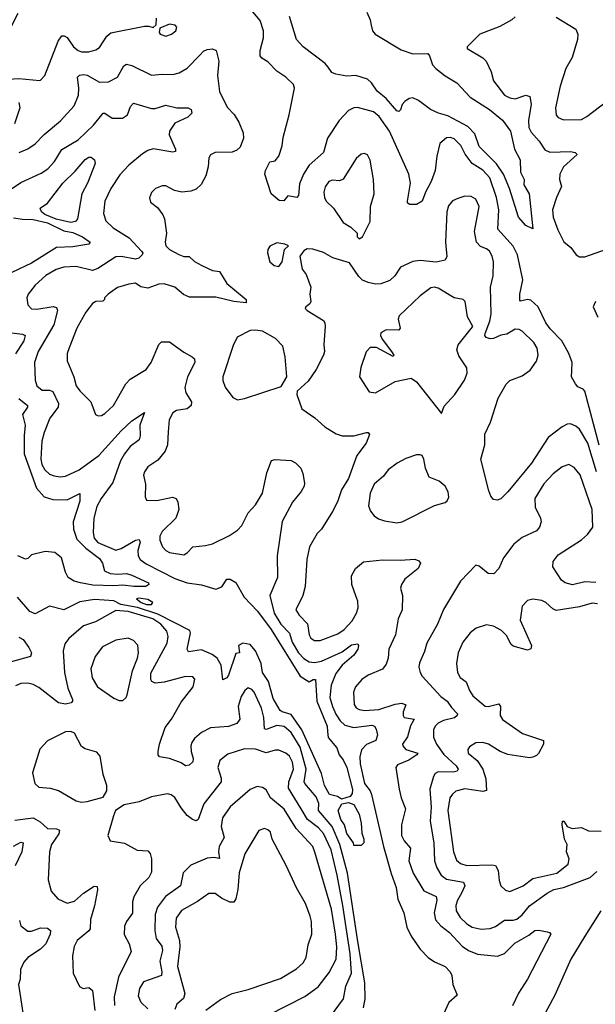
# Model space of a CAD drawing. Extents: x 1550320 to 1685906, y 509093 to 640511.
# Tile 343 of 532: x 1644739 to 1647953, y 574114 to 579606. Entities that reach past the tile are written whole.
import ezdxf

# ---------------------------------------------------------------- set-up
doc = ezdxf.new("R2010")
doc.units = 0

msp = doc.modelspace()

# ---------------------------------------------------------------- linework, layer by layer
at = {"layer": '0CON20XD'}
for points in [[(1647975, 577232.9), (1647893.8, 577533.8), (1647885, 577545.4), (1647855, 577558.9), (1647841.9, 577575), (1647820, 577615), (1647821.1, 577648.9), (1647824.4, 577695), (1647805.2, 577745.2), (1647765.2, 577815.2), (1647701.5, 577881.5), (1647676.3, 577916.3), (1647634.8, 578004.8), (1647592.1, 578042.1), (1647575, 578045.4), (1647536, 578036), (1647531.3, 578041.3), (1647530.8, 578075), (1647548.4, 578155), (1647518.3, 578295), (1647495, 578342.3), (1647408.3, 578438.3), (1647414.3, 578545), (1647400.9, 578615), (1647363.8, 578723.8), (1647325, 578767.3), (1647265, 578803.9), (1647226.4, 578856.4), (1647201.2, 578905), (1647165, 578942.5), (1647145, 578949.5), (1647122.6, 578947.4), (1647085, 578916.2), (1647067.9, 578845), (1647057.9, 578765), (1647037, 578703), (1647003.9, 578645), (1646986.2, 578595), (1646955, 578574.8), (1646915, 578576.4), (1646904.7, 578584.7), (1646904, 578594), (1646920.7, 578695), (1646912.3, 578745), (1646803.3, 578985), (1646746.4, 579066.4), (1646715, 579092.9), (1646625, 579117.5), (1646605, 579114.3), (1646575, 579099.5), (1646522, 579045), (1646458.2, 578945), (1646436.2, 578865), (1646356.2, 578795), (1646322.9, 578745), (1646301.5, 578691.5), (1646295.6, 578625), (1646285.6, 578614.4), (1646236.2, 578623.8), (1646214, 578596), (1646187.3, 578597.3), (1646144, 578635), (1646108.6, 578745), (1646111.9, 578765), (1646135, 578813.3), (1646165, 578819.2), (1646185.5, 578845), (1646205, 578903.3), (1646210.5, 578949.5), (1646243.8, 579076.2), (1646273.8, 579225), (1646267.1, 579245), (1646225.7, 579285.7), (1646175, 579318.6), (1646125, 579370.8), (1646091.2, 579391.2), (1646081.9, 579405), (1646081.8, 579435), (1646100.8, 579505), (1646100.8, 579545), (1646081.7, 579601.7), (1646020, 579675)], [(1644729.6, 579640.4), (1644630.6, 579445), (1644622.2, 579415), (1644623.1, 579365), (1644635, 579313.3), (1644659.7, 579279.7), (1644675, 579274.3), (1644735, 579279.1), (1644852.2, 579267.8)], [(1647605, 578440), (1647565, 578458), (1647524.3, 578505), (1647474, 578665), (1647439.7, 578745), (1647402, 578802), (1647305, 578898.9), (1647280.4, 578970.4), (1647240.8, 579010.8), (1647130.1, 579070.1), (1647076.9, 579085), (1647033.6, 579105), (1646966.5, 579156.5), (1646935, 579170.8), (1646913.5, 579166.5), (1646889.5, 579150.5), (1646875, 579133.8), (1646865, 579104), (1646855, 579094.4), (1646845, 579098.5), (1646786, 579166), (1646735, 579207.4), (1646703.9, 579253.9), (1646681.5, 579275), (1646615, 579294.3), (1646565, 579290.8), (1646505, 579303.1), (1646482.4, 579312.4), (1646461.2, 579341.2), (1646445, 579362.2), (1646321.5, 579455), (1646284.5, 579495), (1646245.5, 579625)], [(1646678, 579648), (1646696.4, 579605), (1646700.9, 579575), (1646708.1, 579545), (1646723.3, 579525), (1646868.5, 579438.5), (1646935, 579415.3), (1647017.4, 579417.4), (1647027.5, 579405), (1647044.6, 579355), (1647062.1, 579335), (1647115, 579292.9), (1647179.6, 579255), (1647254.4, 579174.4), (1647362.5, 579105), (1647435, 579046.5), (1647480, 578985), (1647501.5, 578885), (1647533.1, 578825), (1647535.8, 578755), (1647555.7, 578715), (1647554.3, 578685), (1647584.4, 578635), (1647605, 578440)], [(1647505, 579622.5), (1647486.7, 579605), (1647419.3, 579569.3), (1647308.8, 579525), (1647237.5, 579455), (1647237.5, 579445), (1647324.4, 579394.4), (1647344, 579375), (1647371.9, 579315), (1647384.5, 579264.5), (1647445.3, 579185.3), (1647475, 579170), (1647505, 579164.4), (1647565, 579185.6), (1647587.2, 579177.2), (1647595.3, 579135), (1647579.1, 579045), (1647582, 579005), (1647595, 578978.1), (1647638.6, 578928.6), (1647670.2, 578880.2), (1647698.2, 578868.2), (1647815, 578871.4), (1647841.2, 578865), (1647852, 578855), (1647775.4, 578785), (1647755.4, 578745), (1647752.9, 578715), (1647764.3, 578675), (1647736, 578614), (1647714.6, 578545), (1647717.7, 578505), (1647744.2, 578434.2), (1647777.4, 578367.4), (1647816, 578336), (1647845.8, 578295), (1647865, 578283.5), (1647895, 578283.2), (1648015, 578325.8)], [(1647735, 579621.2), (1647844.3, 579554.3), (1647855.8, 579525), (1647852.9, 579495), (1647824.3, 579395), (1647788.1, 579335), (1647757.5, 579235), (1647730.4, 579115), (1647735, 579073.8), (1647745, 579061.4), (1647775, 579047.8), (1647875, 579050), (1647905, 579065.6), (1648015, 579150)], [(1644852.2, 579267.8), (1644855, 579268.6), (1644879.4, 579295), (1644954.2, 579485.8), (1644975, 579515.6), (1644987.2, 579517.2), (1645005, 579506.9), (1645038.9, 579455), (1645065, 579433.9), (1645085, 579426.2), (1645125, 579427.7), (1645165, 579438.2), (1645185, 579452.2), (1645226.5, 579515), (1645247.6, 579532.4), (1645435, 579570), (1645460.7, 579570.7), (1645485, 579562.5), (1645501.7, 579578.3), (1645503.3, 579615)], [(1645555, 579514.3), (1645586.7, 579525), (1645610, 579545), (1645616.7, 579565), (1645607.5, 579575), (1645575, 579582), (1645520.7, 579559.3), (1645517.5, 579535), (1645522.5, 579525), (1645555, 579514.3)], [(1644735.9, 578865.9), (1644785, 578885.5), (1644825, 578913.6), (1644875, 578966.4), (1644967, 579043), (1645042.5, 579125), (1645067.5, 579185), (1645069.6, 579225), (1645061.5, 579285), (1645072.8, 579297.2), (1645095, 579301.1), (1645115, 579296.2), (1645185, 579257.1), (1645235, 579259.5), (1645285, 579285.6), (1645321.1, 579348.9), (1645335, 579357.5), (1645365, 579350), (1645475, 579296.4), (1645535, 579303.1), (1645595, 579300.5), (1645629.4, 579310.6), (1645675, 579335.6), (1645745, 579408.1), (1645765, 579430), (1645785, 579440.5), (1645815, 579444.4), (1645836.7, 579435), (1645850.5, 579375), (1645844.4, 579295), (1645855, 579206.7), (1645897.7, 579117.7), (1645937.3, 579077.3), (1645962.2, 579035), (1645986.4, 578975), (1645988.5, 578945), (1645970.6, 578895), (1645952.2, 578877.8), (1645925, 578867.5), (1645830, 578865), (1645805, 578853.3), (1645796, 578835), (1645791.8, 578785), (1645778.5, 578735), (1645752.4, 578687.6), (1645725, 578660.5), (1645695, 578649.1), (1645644.5, 578644.5), (1645603.3, 578653.3), (1645555, 578678.8), (1645535, 578680), (1645497.5, 578665), (1645475, 578642.5), (1645463.6, 578613.6), (1645469.3, 578589.3), (1645509.1, 578559.1), (1645538.3, 578518.3), (1645546.7, 578495), (1645559.1, 578415), (1645552.1, 578365), (1645555.6, 578345), (1645575, 578324.6), (1645627.4, 578297.4), (1645655, 578284.8), (1645685, 578284.6), (1645715, 578257.8), (1645756.9, 578235), (1645815, 578207.9), (1645855, 578202), (1645895.7, 578135), (1646003.8, 578045), (1646003, 578027), (1645935, 578033.6), (1645835, 578057.7), (1645687.8, 578057.8), (1645653.6, 578073.6), (1645606, 578115), (1645545, 578132.1), (1645515, 578131.5), (1645455, 578109.4), (1645415, 578116.7), (1645385, 578136.4), (1645348.5, 578131.5), (1645285, 578113.1), (1645232.5, 578075), (1645212.5, 578055), (1645212.5, 578045), (1645203.6, 578036.4), (1645165, 578034.5), (1645145, 578023.1), (1645107.5, 577975), (1645057.5, 577885), (1645014.6, 577775.4)], [(1644671.4, 578648.6), (1644745, 578697.7), (1644859.4, 578750.6), (1644895.7, 578774.3), (1644933.6, 578815), (1644975, 578881.5), (1645065, 578935.5), (1645151.9, 579018.1), (1645205, 579085.6), (1645215, 579084.4), (1645255, 579056.7), (1645312.4, 579057.6), (1645340.8, 579075), (1645357.3, 579122.7), (1645375, 579140), (1645475, 579111.6), (1645495, 579111.8), (1645555, 579128.8), (1645615.5, 579114.5), (1645680, 579115), (1645696.1, 579106.1), (1645700, 579085), (1645678.2, 579061.8), (1645605, 579029.4), (1645575.6, 578985), (1645574.5, 578965), (1645609.1, 578885), (1645609.7, 578870.3), (1645595, 578866.7), (1645485, 578886.9), (1645455, 578877.5), (1645425, 578858.5), (1645348.9, 578795), (1645298.9, 578741.1), (1645247.5, 578665), (1645214.6, 578595), (1645206.4, 578525), (1645219.5, 578485), (1645261.5, 578445), (1645350.4, 578390.4), (1645420, 578315), (1645426, 578305), (1645423.8, 578295), (1645403.6, 578276.4), (1645385, 578270.4), (1645305, 578284.8), (1645275, 578283.2), (1645175, 578218.2), (1645145, 578208.2), (1645055, 578228.9), (1644985, 578225.5), (1644942.9, 578212.9), (1644885, 578179.1), (1644825.3, 578124.7), (1644786.7, 578075), (1644778.5, 578055), (1644784.4, 578015), (1644805, 577994.4), (1644835, 577991.2), (1644926.6, 578006.6), (1644945, 578001.2), (1644950.6, 577985), (1644929.5, 577905), (1644842.8, 577755), (1644822.5, 577695), (1644826.1, 577595), (1644834.2, 577564.2), (1644865, 577540.4), (1644905, 577540.3), (1644923.3, 577533.3), (1644955.9, 577465), (1644953.1, 577445), (1644906.8, 577383.2), (1644875.8, 577304.2), (1644862.2, 577255), (1644856.5, 577155), (1644862.7, 577125), (1644878.8, 577095), (1644905, 577072.1), (1644931.9, 577061.9), (1644965, 577056.2), (1644995, 577059.2), (1645071.5, 577095), (1645180, 577175), (1645305, 577313.6), (1645365, 577368.7), (1645436, 577416), (1645410, 577345), (1645412, 577285), (1645406.9, 577263.1), (1645356.2, 577225), (1645325, 577184.5), (1645302.5, 577145), (1645259.6, 577025), (1645193.8, 576935), (1645169.7, 576890.2), (1645153.8, 576825), (1645148.6, 576745), (1645154.3, 576715), (1645175, 576689.5), (1645275, 576648), (1645305, 576656), (1645385, 576703.8), (1645406.4, 576706.4), (1645411.3, 576691.3), (1645398.7, 576645), (1645400.9, 576615), (1645411.5, 576595), (1645445, 576571.6), (1645605, 576489.8), (1645675, 576465.3), (1645755, 576454.5), (1645835, 576429.6), (1645866.8, 576443.2), (1645895.4, 576484.6), (1645915, 576485.4), (1645945, 576467.1), (1645992.5, 576385), (1646067.7, 576307.7), (1646143.2, 576205), (1646304.8, 575944.8), (1646355, 575913.1), (1646376.7, 575925), (1646390, 575925), (1646398.5, 575805), (1646456.4, 575665), (1646458.3, 575635), (1646461.5, 575601.5), (1646510, 575545), (1646523.1, 575505), (1646545, 575477.3), (1646565.8, 575435.8), (1646597.5, 575312.5), (1646595, 575290), (1646585, 575273.8), (1646535, 575258.8), (1646513.2, 575273.2), (1646468.5, 575285), (1646440, 575335), (1646425, 575400.8), (1646313.8, 575645), (1646255, 575730.4), (1646205, 575744.8), (1646193.4, 575753.4), (1646155, 575819.3), (1646128, 575915), (1646094.4, 575965.6), (1646086.6, 576015), (1646054.8, 576085), (1646025, 576121.4), (1645985, 576127.6), (1645960.9, 576115), (1645966.2, 576075), (1645945, 576070), (1645905, 575950.8), (1645895, 575935.8), (1645874, 575924), (1645863.6, 576005), (1645840.7, 576045), (1645812.9, 576065), (1645755, 576092.1), (1645680.7, 576080.7), (1645673.8, 576095), (1645693.2, 576185), (1645688.5, 576198.5), (1645510.6, 576290.6), (1645397.2, 576327.2), (1645304.6, 576345), (1645265, 576364.1), (1645157.4, 576372.6), (1645075, 576359.7), (1644985, 576314.6), (1644905, 576334.3), (1644825, 576292), (1644795, 576306), (1644726.5, 576385)], [(1644735, 579144.3), (1644740.7, 579115), (1644710.2, 579025)], [(1646635, 578383.8), (1646652.5, 578395), (1646695, 578480), (1646698, 578565), (1646717.5, 578635), (1646714.2, 578715), (1646695, 578822.5), (1646681.7, 578851.7), (1646665, 578860), (1646645, 578856), (1646617.2, 578832.8), (1646545, 578717.5), (1646525, 578707.1), (1646485, 578711.9), (1646465, 578702.9), (1646445, 578674), (1646436.5, 578645), (1646440, 578615), (1646450, 578595), (1646490.6, 578555), (1646545.8, 578475), (1646588.8, 578448.8), (1646622.5, 578415), (1646623.8, 578395), (1646635, 578383.8)], [(1645025, 578474.8), (1644943.2, 578493.2), (1644880.2, 578520.2), (1644861.2, 578535), (1644853.8, 578555), (1644895, 578583.8), (1644980, 578695), (1645049.1, 578760.9), (1645105, 578825.7), (1645125, 578839.2), (1645138.8, 578838.8), (1645156.7, 578825), (1645160.8, 578805), (1645117.5, 578695), (1645086, 578635), (1645061.6, 578495), (1645050.1, 578479.9), (1645025, 578474.8)], [(1647959.2, 577085), (1647911, 577245), (1647865, 577323.1), (1647845, 577339.4), (1647815, 577351.5), (1647795, 577350.9), (1647767.1, 577335), (1647690.5, 577275), (1647597.2, 577132.7), (1647465, 576972), (1647425.5, 576934.5), (1647405, 576925.8), (1647385, 576930), (1647368.8, 576948.8), (1647358.8, 576978.8), (1647314.3, 577155), (1647335.6, 577235), (1647335.5, 577295), (1647368.3, 577361.7), (1647410.5, 577495), (1647456.1, 577573.9), (1647475, 577593.1), (1647545, 577620.6), (1647589.5, 577650.5), (1647625, 577701.2), (1647633.3, 577735), (1647628.1, 577775), (1647610, 577805), (1647545, 577868.8), (1647528.3, 577878.3), (1647505, 577879.4), (1647458.7, 577851.3), (1647425, 577846.5), (1647385, 577827.5), (1647365, 577825.5), (1647343, 577833), (1647335.6, 577845), (1647337.3, 577855), (1647364.7, 577924.7), (1647371.5, 577965), (1647367.9, 578115), (1647382.8, 578177.2), (1647384.6, 578255), (1647377.4, 578287.4), (1647361.9, 578315), (1647345, 578328.9), (1647312.1, 578342.1), (1647290, 578365), (1647278.5, 578425), (1647303.6, 578565), (1647285.7, 578605), (1647259.3, 578619.3), (1647225, 578621.1), (1647185, 578609.2), (1647155, 578595.7), (1647132.7, 578567.3), (1647124.5, 578535), (1647116.4, 578365), (1647124.2, 578285.8), (1647114.3, 578265.7), (1647065, 578254.5), (1646975, 578262.9), (1646935, 578258.2), (1646865, 578225.6), (1646832.9, 578177.1), (1646805, 578151.1), (1646755, 578132.7), (1646725, 578131.8), (1646685, 578140), (1646653.9, 578153.9), (1646633, 578173), (1646580.7, 578250.7), (1646487.9, 578277.9), (1646435, 578306.9), (1646375, 578325.6), (1646345, 578328), (1646325, 578317.5), (1646303, 578287), (1646316, 578215), (1646338, 578185), (1646364.2, 578115), (1646358.6, 578075), (1646364.2, 578035), (1646358.5, 578021.5), (1646336.2, 578005), (1646333.8, 577995), (1646343.5, 577983.5), (1646435, 577927.9), (1646442.9, 577915), (1646444.5, 577895), (1646438.1, 577795), (1646441.4, 577755), (1646435.8, 577735), (1646394, 577655), (1646349.8, 577590.2), (1646287.5, 577535), (1646286.7, 577515), (1646314, 577435), (1646386.7, 577385), (1646443.3, 577335), (1646506.6, 577296.6), (1646540, 577285), (1646605, 577285.5), (1646675, 577304), (1646685, 577303.3), (1646692, 577292), (1646673.3, 577245), (1646620.5, 577175), (1646575, 577047.1), (1646536.6, 576983.4), (1646513.2, 576916.8), (1646486.1, 576863.9), (1646424.2, 576765), (1646399.3, 576740.7), (1646356.5, 576665), (1646341.8, 576595), (1646333.6, 576445), (1646319.5, 576395), (1646280.8, 576315), (1646298.6, 576285), (1646345.9, 576235.9), (1646355.5, 576175), (1646365, 576155.7), (1646385, 576143.6), (1646415.9, 576144.1), (1646515, 576180), (1646550.9, 576205), (1646595, 576253.1), (1646619.1, 576295), (1646628.5, 576325), (1646627.6, 576362.4), (1646615, 576392), (1646593.1, 576455), (1646590.8, 576505), (1646614, 576545), (1646658.7, 576581.3), (1646765, 576592.9), (1646865, 576591.1), (1646945, 576597.1), (1646967.3, 576587.3), (1646976.7, 576575), (1646963.8, 576545), (1646890, 576485), (1646870, 576455), (1646866, 576435), (1646875.8, 576395), (1646874.2, 576315), (1646853.1, 576265), (1646838.1, 576175), (1646799.5, 576095), (1646796.2, 576045), (1646785, 576012), (1646765, 575984.3), (1646685, 575950.6), (1646648.6, 575925), (1646614.4, 575885), (1646602.7, 575855), (1646607, 575787), (1646618.6, 575768.6), (1646635, 575757.8), (1646665, 575752.7), (1646745, 575758.6), (1646835, 575788.8), (1646872.9, 575792.9), (1646895.8, 575785), (1646880.5, 575745), (1646879.4, 575725), (1646885, 575714.3), (1646942, 575705), (1646921.8, 575668.2), (1646903.4, 575606.6), (1646876.9, 575565), (1646877.8, 575555), (1646895.7, 575535), (1646961.4, 575515), (1646956.7, 575505), (1646912.5, 575475), (1646849.4, 575450.6), (1646839.2, 575435), (1646856.9, 575315), (1646868.9, 575265), (1646893.3, 575205), (1646870, 575115), (1646871.5, 575055), (1646885.3, 575025.3), (1646921.9, 574985), (1646911.8, 574915), (1646935.5, 574845), (1646995, 574747.1), (1647064.6, 574714.6), (1647067.3, 574695), (1647052.7, 574625), (1647061.5, 574585), (1647090.9, 574550.9), (1647139.5, 574515), (1647208.9, 574438.9)], [(1644705, 578500.8), (1644755, 578492.9), (1644815, 578492.3), (1644893.5, 578473.5), (1644985, 578427.8), (1645035, 578419.6), (1645089.2, 578395), (1645132.9, 578365), (1645125.3, 578354.7), (1645035, 578339), (1644944.5, 578335.5), (1644805, 578248.3), (1644694.3, 578195.7)], [(1646185, 578228.8), (1646204, 578255), (1646216.7, 578325), (1646240, 578345), (1646220, 578355), (1646175, 578362), (1646135, 578343.3), (1646124, 578325), (1646122, 578305), (1646136.2, 578255), (1646160, 578235), (1646185, 578228.8)], [(1647095, 577410), (1647109.3, 577450.7), (1647168.8, 577515), (1647222.5, 577595), (1647238, 577635), (1647236, 577665), (1647191.2, 577731.2), (1647179.2, 577765), (1647187.6, 577792.4), (1647268.2, 577895), (1647238.9, 577948.9), (1647225.4, 578035), (1647215.6, 578045), (1647164.5, 578054.5), (1647075, 578109.2), (1647055, 578114.2), (1647035, 578110.3), (1646975, 578066.9), (1646858.5, 577955), (1646852.5, 577935), (1646863.8, 577885), (1646856.7, 577875), (1646785, 577876.2), (1646755, 577860), (1646754, 577845), (1646762.5, 577825), (1646815.6, 577755), (1646828, 577735), (1646825, 577727.5), (1646732, 577778), (1646695, 577777.1), (1646673.6, 577753.6), (1646644.6, 577665.4), (1646637.1, 577615), (1646689.7, 577529.7), (1646725, 577524.4), (1646835, 577587.5), (1646925, 577607.5), (1646955, 577585.8), (1647095, 577410)], [(1647954.5, 578035), (1647940.5, 578005), (1647966.2, 577946.2)], [(1645955, 577486), (1645995, 577494.2), (1646199.2, 577560.8), (1646230, 577615), (1646221.1, 577725), (1646207.5, 577785), (1646168, 577828), (1646095, 577868.2), (1646055, 577875.4), (1646025, 577872.7), (1645952.5, 577835), (1645930.7, 577789.3), (1645872.9, 577615), (1645873.2, 577593.2), (1645885.7, 577555.7), (1645928.8, 577498.8), (1645955, 577486)], [(1644695, 577858.8), (1644755, 577852.7), (1644770, 577845), (1644762.3, 577815), (1644715, 577741.8)], [(1645014.6, 577775.4), (1645003.5, 577745), (1645003.6, 577703.6), (1645040.5, 577615), (1645054.7, 577564.7), (1645075, 577535.8), (1645136, 577475), (1645162.5, 577405), (1645177, 577397), (1645195, 577398.8), (1645215, 577410), (1645262, 577455), (1645330.8, 577575), (1645355, 577602), (1645445, 577656), (1645472.9, 577695), (1645515.5, 577794.5), (1645530.3, 577809.7), (1645575, 577810), (1645655, 577750.9), (1645702.9, 577725), (1645714.5, 577714.5), (1645717.5, 577695), (1645676.2, 577615), (1645660.8, 577555), (1645666.9, 577525), (1645697.9, 577475), (1645696.4, 577455), (1645675, 577436.4), (1645615, 577425.6), (1645595, 577414), (1645573.1, 577375), (1645567.3, 577307.3), (1645564.7, 577235), (1645550.6, 577199.4), (1645510.2, 577149.8), (1645455, 577111.4), (1645435.6, 577085), (1645430.6, 577065), (1645442, 577015), (1645440, 576945), (1645447, 576927), (1645505, 576924), (1645592.3, 576942.3), (1645612.5, 576935), (1645621.2, 576915), (1645626.7, 576875), (1645611.6, 576825), (1645535, 576751.2), (1645521.1, 576725), (1645522.3, 576702.3), (1645536.3, 576666.3), (1645554.9, 576644.9), (1645575, 576633.7), (1645655, 576620.6), (1645675, 576632.5), (1645705, 576665.7), (1645777, 576673), (1645815, 576683.5), (1645911.2, 576728.8), (1645955, 576759.1), (1645979.6, 576785), (1646014.5, 576855), (1646055, 576899.4), (1646094.5, 576965), (1646118.3, 577078.3), (1646145, 577148), (1646165, 577152.5), (1646255, 577147.1), (1646278.8, 577135), (1646308.6, 577105), (1646320.8, 577075), (1646328.8, 577021.2), (1646327.5, 577005), (1646311.4, 576975), (1646262.5, 576915), (1646205, 576806.7), (1646177.1, 576615), (1646178.2, 576495), (1646134.8, 576395.2), (1646160.6, 576295), (1646198, 576235), (1646244.8, 576184.8), (1646260, 576135), (1646295.8, 576075), (1646325, 576042.5), (1646355, 576025.2), (1646385, 576020.7), (1646425, 576028.1), (1646538.9, 576081.1), (1646590.9, 576119.1), (1646626.7, 576125), (1646631.4, 576115), (1646626.7, 576095), (1646605, 576061.4), (1646539.2, 576005), (1646505, 575958.8), (1646478.8, 575895), (1646471.6, 575825), (1646485.2, 575775), (1646505, 575732.9), (1646528.4, 575695), (1646555, 575671.7), (1646605, 575657.9), (1646705, 575670.9), (1646720, 575665), (1646728.7, 575648.7), (1646736.1, 575615), (1646727.3, 575585), (1646675, 575562.8), (1646646.6, 575533.4), (1646638.7, 575495), (1646640.2, 575455), (1646665, 575346.5), (1646696.3, 575305), (1646703.4, 575285), (1646769.5, 574995), (1646813.3, 574843.3), (1646840.2, 574765), (1646850.4, 574700.4), (1646884.7, 574625), (1646900.7, 574545), (1646924.8, 574494.8), (1646975, 574422.2), (1647018.9, 574375), (1647055, 574350), (1647115, 574324.1), (1647143.2, 574295), (1647152.7, 574275), (1647158.1, 574225), (1647181.4, 574165), (1647135.5, 574124.5), (1647103.5, 574055)], [(1644733.8, 577493.8), (1644781.8, 577455), (1644781.8, 577445), (1644755.3, 577405), (1644769.7, 577345), (1644763.6, 577286.4), (1644764.9, 577185), (1644832.7, 576992.7), (1644875, 576945.7), (1644925, 576930), (1645005, 576928.9), (1645075, 576963.3), (1645075, 576921.2), (1645036.9, 576805), (1645039.7, 576765), (1645058.8, 576708.8), (1645108.5, 576658.5), (1645185, 576600), (1645200.7, 576575), (1645211.9, 576531.9), (1645245, 576516.8), (1645286.7, 576513.3), (1645335, 576516.5), (1645365, 576508.5), (1645458, 576465), (1645460, 576455), (1645442.5, 576445), (1645376.2, 576443.9), (1645315, 576452), (1645265, 576447.5), (1645148, 576452), (1645079.4, 576465), (1645042.5, 576475), (1645010, 576495), (1644994.3, 576524.3), (1644971.7, 576605), (1644935, 576634.3), (1644880.9, 576639.1), (1644805, 576620.4), (1644785, 576601.1), (1644772, 576598), (1644728.7, 576615)], [(1646845, 576799.1), (1646875, 576804.6), (1647055, 576896.9), (1647115, 576914), (1647126.6, 576923.4), (1647135, 576942.5), (1647132.1, 576972.1), (1647113.8, 577005), (1647081.3, 577031.3), (1647024.5, 577055), (1647004.6, 577104.6), (1646995.7, 577155.7), (1646985.9, 577175.9), (1646975, 577180), (1646955, 577180), (1646895, 577158), (1646846.8, 577133.2), (1646796, 577095), (1646770.7, 577059.3), (1646718.6, 577015), (1646695.5, 576965), (1646687.3, 576895), (1646698.1, 576865), (1646719.1, 576839.1), (1646742, 576822), (1646775, 576810.5), (1646845, 576799.1)], [(1647955, 576467.2), (1647895, 576470), (1647825, 576453.1), (1647784.7, 576464.7), (1647765, 576480.8), (1647715.6, 576555), (1647717.8, 576585), (1647745, 576621.9), (1647875, 576705.6), (1647909.4, 576735), (1647938.8, 576775), (1647934.7, 576875), (1647867.6, 577067.6), (1647835, 577108), (1647805, 577126), (1647767.9, 577112.1), (1647717.6, 577072.4), (1647665, 577017.1), (1647615.4, 576935), (1647616.4, 576886.4), (1647646.5, 576825), (1647650, 576805), (1647640.6, 576775), (1647625, 576755.8), (1647545, 576718.1), (1647498.8, 576681.2), (1647439.6, 576605), (1647415, 576544.2), (1647385.6, 576514.4), (1647355, 576517.5), (1647305, 576558), (1647286.2, 576563.8), (1647200, 576475), (1647106, 576316), (1647072.7, 576235), (1647012.4, 576127.6), (1646998.8, 576081.2), (1646970.5, 576019.5), (1646968.2, 575995), (1646974.5, 575965), (1646985.7, 575945), (1647090.5, 575830.5), (1647125.2, 575805.2), (1647149.2, 575769.2), (1647184.3, 575735), (1647182.5, 575725), (1647167.4, 575712.6), (1647105, 575697.1), (1647075, 575682.2), (1647058.2, 575665), (1647050.3, 575645), (1647049.7, 575605), (1647065.7, 575565), (1647107.7, 575507.7), (1647175.3, 575445), (1647187.1, 575425), (1647182.5, 575415), (1647160.2, 575409.8), (1647075, 575410), (1647059.3, 575400.7), (1647048.8, 575385), (1647028.4, 575315), (1647036.6, 575213.4), (1647031.3, 575135), (1647050.8, 575015), (1647055.8, 574915), (1647068.2, 574875), (1647092.8, 574835), (1647121.2, 574811.2), (1647217.5, 574795), (1647223.7, 574775), (1647206.5, 574733.5), (1647183.8, 574695), (1647174.2, 574665), (1647176.8, 574635), (1647198.6, 574598.6), (1647235, 574562.4), (1647265, 574544.7), (1647315, 574533.5), (1647365, 574537.2), (1647395, 574548.2), (1647445, 574583.9), (1647495, 574583.1), (1647515, 574589.1), (1647545, 574612.7), (1647586, 574664), (1647685, 574734.5), (1647721.4, 574755), (1647775, 574765.8), (1647925, 574820.9), (1647961.8, 574855)], [(1645475, 576343.6), (1645482.1, 576355), (1645455, 576372.5), (1645405, 576380.4), (1645391.2, 576375), (1645418, 576355), (1645446.2, 576345), (1645475, 576343.6)], [(1647965, 576347.5), (1647935, 576351.5), (1647865, 576330.4), (1647735, 576311.1), (1647715, 576319.4), (1647676.7, 576355), (1647655, 576366.9), (1647605, 576373.8), (1647574.1, 576365.9), (1647544.3, 576335.7), (1647533.1, 576256.9), (1647596.7, 576115), (1647592.7, 576097.3), (1647575, 576090), (1647495, 576111.4), (1647482.1, 576122.1), (1647459.3, 576169.3), (1647429.2, 576199.2), (1647385, 576223.9), (1647345, 576230.8), (1647287.3, 576212.7), (1647254.1, 576185.9), (1647212.9, 576135), (1647186.9, 576075), (1647177.5, 576015), (1647183.6, 575965), (1647197.5, 575937.5), (1647232.3, 575912.3), (1647250, 575865), (1647268.6, 575835), (1647337.6, 575777.6), (1647355, 575774.4), (1647415, 575790), (1647424.3, 575775), (1647422.1, 575725), (1647435, 575702.9), (1647546.7, 575625), (1647663.3, 575585), (1647663.8, 575565), (1647635, 575513.3), (1647625, 575501.2), (1647605, 575492), (1647585, 575489.2), (1647465, 575506.7), (1647421.2, 575525), (1647355.9, 575565.9), (1647325, 575574.5), (1647285, 575572.2), (1647249.7, 575550.3), (1647240.6, 575535), (1647243.1, 575515), (1647293.5, 575473.5), (1647325.6, 575425), (1647341.1, 575371.1), (1647345, 575307.5), (1647325, 575300.6), (1647225, 575316.4), (1647175, 575302.2), (1647155, 575287.1), (1647140.9, 575265), (1647130.3, 575195), (1647160.4, 574965), (1647177.7, 574917.7), (1647199.4, 574899.4), (1647235, 574887.5), (1647375, 574892.5), (1647395, 574888.6), (1647411.1, 574861.1), (1647416, 574805), (1647426.2, 574775), (1647451.2, 574751.2), (1647475, 574744)], [(1646657.9, 574095), (1646667.2, 574145), (1646666.7, 574233.3), (1646627.4, 574465), (1646569.4, 574845), (1646526.2, 575006.2), (1646484.6, 575105), (1646408, 575195), (1646409.4, 575235), (1646395, 575272.2), (1646330.6, 575345), (1646327.4, 575355), (1646338.9, 575425), (1646305, 575549.2), (1646255, 575630.8), (1646215, 575663.8), (1646175, 575668.4), (1646115, 575646.8), (1646105, 575651.1), (1646103, 575713), (1646089.2, 575765), (1646047.5, 575855), (1646035, 575870.8), (1646015, 575878.6), (1645996, 575865), (1645975, 575831.2), (1645958.9, 575775), (1645968.6, 575705), (1645950.5, 575679.5), (1645905, 575662.9), (1645805, 575655.5), (1645755, 575629.5), (1645715, 575597.5), (1645699.6, 575575), (1645694.6, 575555), (1645696.2, 575525), (1645707.9, 575485), (1645705, 575466.7), (1645685, 575447.5), (1645665, 575444.3), (1645641.1, 575461.1), (1645575.4, 575485.4), (1645520, 575495), (1645512.5, 575505), (1645512.2, 575525), (1645518.9, 575565), (1645551.8, 575658.2), (1645586, 575704), (1645641.5, 575798.5), (1645708.5, 575885), (1645717.6, 575927.6), (1645705, 575940.6), (1645665, 575942.1), (1645545, 575910.4), (1645495, 575904.6), (1645476.9, 575915), (1645471.5, 575925), (1645470.6, 575960.6), (1645561.8, 576128.2), (1645568.6, 576165), (1645559.7, 576195), (1645526.3, 576235), (1645483.1, 576265), (1645344.5, 576305.5), (1645275, 576310), (1645163, 576247), (1645095, 576224.6), (1645014.3, 576155), (1644991.1, 576125), (1644981.8, 576085), (1644989.1, 575965), (1645007.3, 575877.3), (1645033.1, 575815), (1645034.2, 575805), (1645026, 575795), (1644995, 575788.2), (1644956.2, 575795), (1644845, 575881.8), (1644815, 575897.7), (1644785, 575904.6), (1644745, 575903.8), (1644715, 575890.9)], [(1644735, 576162.5), (1644758.7, 576148.7), (1644790, 576105), (1644804.2, 576075), (1644800, 576055), (1644685, 576021.8)], [(1645295, 575808), (1645315, 575808.8), (1645334.1, 575825.9), (1645340, 575840), (1645368.1, 575975), (1645397.2, 576045), (1645402.7, 576075), (1645397.8, 576117.8), (1645375, 576142.5), (1645345, 576155.6), (1645275, 576144.4), (1645201.4, 576108.6), (1645160.5, 576055), (1645136.5, 575985), (1645142.9, 575935), (1645173.5, 575885), (1645265, 575820.8), (1645295, 575808)], [(1645085, 575242.1), (1645115, 575244.5), (1645205, 575270), (1645225.6, 575304.4), (1645225.4, 575335), (1645205.5, 575395), (1645188, 575498), (1645170.3, 575520.3), (1645105, 575539.2), (1645085, 575552), (1645045, 575626.9), (1645025, 575635.5), (1644995, 575633.5), (1644895, 575582.9), (1644852.4, 575537.6), (1644811.2, 575405), (1644823.3, 575345), (1644845, 575324.4), (1644909.4, 575319.4), (1644955, 575307.5), (1645055, 575248.2), (1645085, 575242.1)], [(1646474, 574046), (1646547.3, 574145), (1646560, 574215), (1646592.2, 574287.8), (1646585.1, 574395), (1646544, 574665), (1646512, 574835), (1646478, 574975), (1646435.9, 575065.9), (1646407.8, 575097.8), (1646345.4, 575145.4), (1646311.3, 575205), (1646239.3, 575319.3), (1646241, 575355), (1646268.4, 575425), (1646262.6, 575465), (1646245, 575497.7), (1646225, 575514.6), (1646185, 575532.5), (1646165, 575532.2), (1646115, 575516.2), (1646055, 575536.9), (1645995, 575539.4), (1645900.8, 575509.1), (1645856.5, 575473.5), (1645844.6, 575435), (1645863.5, 575375), (1645863.6, 575355), (1645766.8, 575233.2), (1645735.3, 575144.7), (1645725, 575137.1), (1645704.2, 575145), (1645675, 575168.1), (1645640.4, 575210.4), (1645605, 575268.1), (1645585, 575283.1), (1645565, 575288.5), (1645475, 575272.2), (1645406.3, 575243.7), (1645322.7, 575227.3), (1645274.2, 575195.8), (1645262.9, 575165), (1645231.4, 575055), (1645243.8, 575025), (1645325, 575013.1), (1645395, 574974.4), (1645455, 574970), (1645468.1, 574955), (1645474.5, 574925), (1645475, 574851.2), (1645459.4, 574820.6), (1645411.4, 574775), (1645377.1, 574712.9), (1645369.1, 574685), (1645368.5, 574621.5), (1645335, 574575.8), (1645325, 574550), (1645323.1, 574503.1), (1645350.8, 574450.8), (1645361.3, 574408.7), (1645290.9, 574265), (1645265.8, 574155), (1645267.7, 574107.7)], [(1646130.8, 574055), (1646332, 574158), (1646405, 574211.8), (1646467.8, 574292.2), (1646505.8, 574365), (1646509.1, 574435), (1646502.8, 574505), (1646480, 574645), (1646387.8, 574962.2), (1646375.5, 574995), (1646281.8, 575095), (1646215, 575201.8), (1646139.4, 575265), (1646115, 575310), (1646095, 575324.2), (1646065, 575329.2), (1646025, 575312.9), (1645915, 575215.5), (1645871.8, 575155), (1645863.6, 575105), (1645881.6, 575045), (1645853.3, 574995), (1645849.7, 574965), (1645855, 574926.7), (1645822.4, 574932.4), (1645785, 574928.7), (1645695, 574889.5), (1645652.6, 574847.4), (1645637.5, 574775), (1645553.1, 574715), (1645508.9, 574655), (1645494.6, 574615), (1645493.7, 574526.3), (1645501.1, 574481.1), (1645532.5, 574437.5), (1645537.2, 574415), (1645521.4, 574355), (1645533.4, 574295), (1645530.5, 574275), (1645431, 574239), (1645408, 574202), (1645401.4, 574161.4), (1645416, 574126), (1645455, 574089.5)], [(1646645, 575000), (1646605, 575000), (1646602.5, 575015), (1646565, 575066.7), (1646551.9, 575115), (1646532.7, 575145), (1646517.5, 575195), (1646538.3, 575231.7), (1646575, 575238.8), (1646605, 575228), (1646634, 575175), (1646645.6, 575125), (1646648.8, 575068.8), (1646660, 575035), (1646660, 575015), (1646645, 575000)], [(1644712, 575142), (1644815, 575153.3), (1644852.8, 575132.7), (1644894.1, 575094.1), (1644945, 575093.3), (1644960.8, 575085), (1644958.5, 575065), (1644917.5, 575005), (1644905.5, 574965), (1644898.3, 574808.3), (1644914.4, 574745), (1644952.1, 574702.1), (1645005, 574678), (1645045, 574690), (1645095, 574734.4), (1645155, 574772.5), (1645170.7, 574770.7), (1645172.7, 574752.7), (1645156.9, 574663.1), (1645133.5, 574586.5), (1645131.8, 574535), (1645125.8, 574524.2), (1645059.2, 574470.8), (1645044.1, 574435.9), (1645034.6, 574384.6), (1645038.3, 574288.3), (1645073, 574213), (1645092.7, 574202.7), (1645125, 574207.5), (1645145, 574191.2), (1645159.4, 574079.4)], [(1647475, 574744), (1647550, 574775), (1647603.5, 574816.5), (1647738.6, 574845), (1647800.5, 574895), (1647807.1, 574925), (1647792.5, 574965), (1647795.5, 575005), (1647780, 575035), (1647767.5, 575115), (1647770, 575135), (1647776.7, 575135), (1647795, 575106.7), (1647824.1, 575094.1), (1647875, 575100), (1647915, 575081.1), (1647985, 575080.6)], [(1645778.3, 574081.7), (1645859.8, 574140.2), (1645925.5, 574174.5), (1646015, 574196.7), (1646195, 574257.8), (1646285, 574311.1), (1646321.9, 574345), (1646339.4, 574375), (1646350, 574445), (1646370, 574505), (1646368.1, 574575), (1646360.6, 574605), (1646335, 574676.2), (1646283.9, 574763.9), (1646227.6, 574887.6), (1646148, 575035), (1646140, 575075), (1646125, 575088), (1646105, 575094), (1646075, 575083.3), (1645996.9, 574953.1), (1645965, 574846.7), (1645956.3, 574755), (1645945, 574702), (1645935, 574683.3), (1645913, 574683), (1645866, 574706), (1645831.3, 574731.3), (1645795, 574731.9), (1645732.6, 574687.4), (1645642.6, 574637.4), (1645613.2, 574595), (1645609.1, 574545), (1645630.5, 574470.5), (1645634, 574435), (1645620.3, 574325), (1645660.9, 574175), (1645654.5, 574145.5), (1645616.2, 574115), (1645606, 574085)], [(1644705, 574996.9), (1644745, 575018.5), (1644758.1, 575015), (1644751.3, 574965), (1644713, 574887)], [(1647982.9, 574635), (1647895, 574494.2)], [(1644738.7, 574581.3), (1644745, 574552), (1644785, 574522.5), (1644805, 574522.5), (1644855, 574540.5), (1644895, 574538.9), (1644911.4, 574525), (1644909.4, 574505), (1644885, 574450.8), (1644855, 574420.9), (1644783.8, 574375), (1644761.3, 574348.7), (1644742.7, 574307.3), (1644742.1, 574255), (1644732.1, 574225), (1644756.9, 574066.9)], [(1647208.9, 574438.9), (1647245, 574414.5), (1647295, 574393.5), (1647406.9, 574383.1), (1647445, 574397.5), (1647504.3, 574455), (1647580.9, 574499.1), (1647615, 574525.6), (1647638.3, 574528.3), (1647685, 574518.8), (1647697.5, 574515), (1647703.8, 574505), (1647575, 574254.2), (1647524.7, 574175.3), (1647490.5, 574105)], [(1647895, 574494.2), (1647817.1, 574365), (1647726.4, 574165), (1647630, 573985)]]:
    msp.add_lwpolyline(points, dxfattribs=at)

doc.saveas('drawing.dxf')
